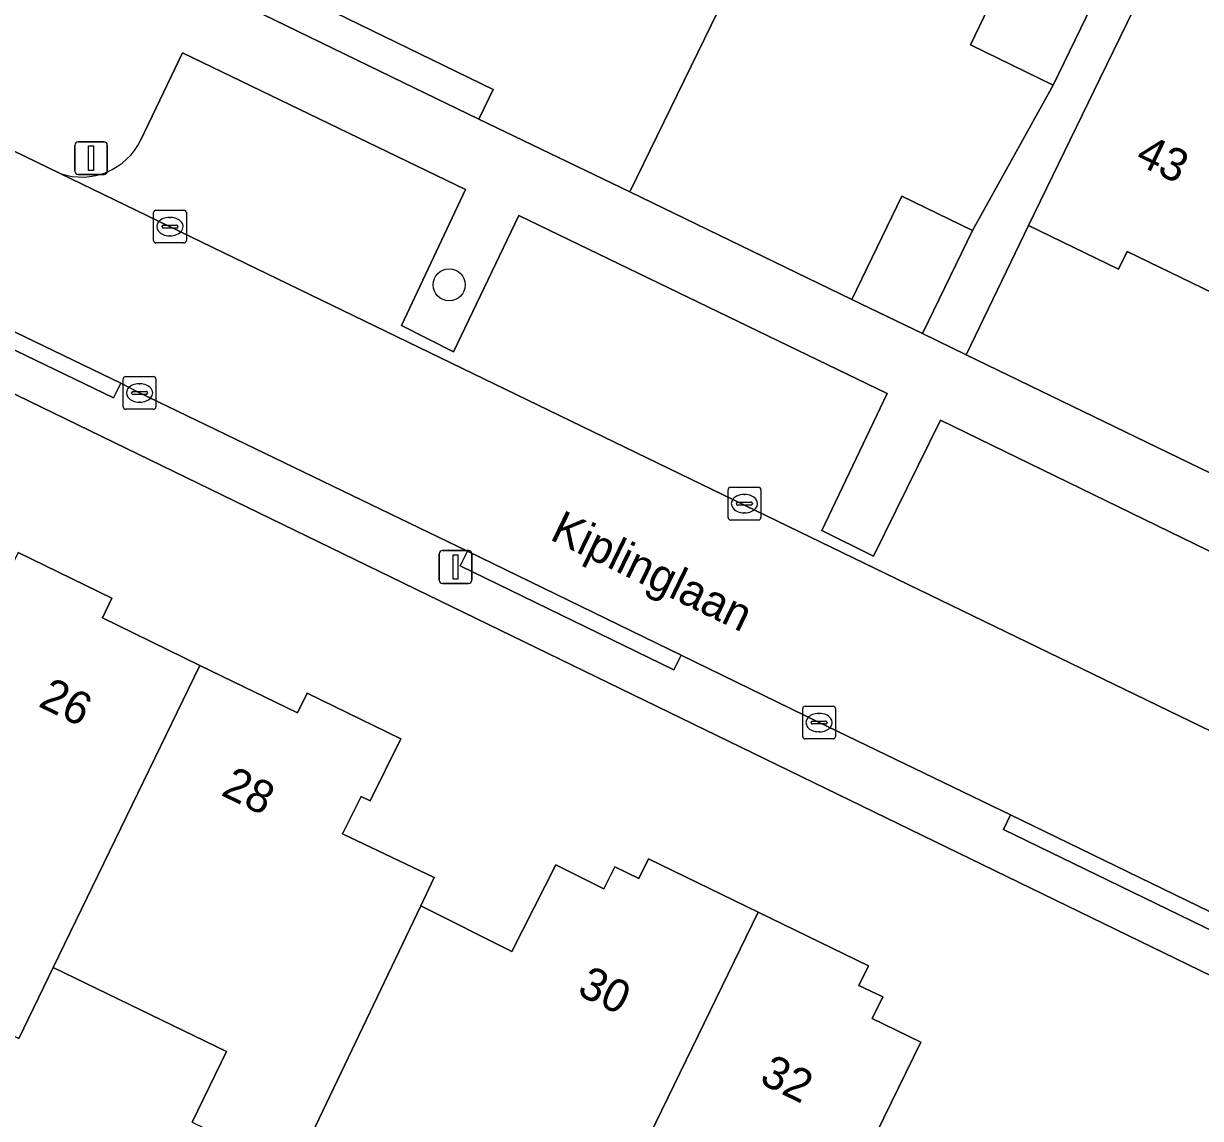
# Model space of a CAD drawing. Extents: x 160455 to 162082, y 388339 to 389736.
# Drawn here: x 161241 to 161276.89, y 388639.79 to 388673.18 of the extents above; entities that cross this region are included whole.
import ezdxf

# ---------------------------------------------------------------- set-up
doc = ezdxf.new("R2010")
doc.units = 0
for name, color, linetype in [('IMGEO_Boom', 7, 'Continuous'), ('IMGEO_Erf', 7, 'Continuous'), ('IMGEO_Kolk', 7, 'Continuous'), ('IMGEO_Lichtmast', 7, 'Continuous'), ('IMGEO_Muur', 7, 'Continuous'), ('IMGEO_Openbare_ruimte_label', 7, 'Continuous'), ('IMGEO_Pand', 7, 'Continuous'), ('IMGEO_Pand_nummerreeks', 7, 'Continuous'), ('IMGEO_Parkeervlak_open', 7, 'Continuous'), ('IMGEO_Rijbaan_lokaal_open', 7, 'Continuous'), ('IMGEO_Voetpad_open', 7, 'Continuous')]:
    doc.layers.add(name, color=color, linetype=linetype)

msp = doc.modelspace()

# ---------------------------------------------------------------- linework, layer by layer
at = {"layer": 'IMGEO_Boom'}
msp.add_circle((161253.982, 388665.209), 0.489, dxfattribs=at)
at = {"layer": 'IMGEO_Erf'}
for points in [[(161245.068, 388675.037), (161252.582, 388671.38), (161254.884, 388670.26), (161255.326, 388671.168), (161248.258, 388674.608), (161250.72, 388679.671), (161253.09, 388684.544), (161255.456, 388689.41), (161257.813, 388694.258), (161260.174, 388699.114), (161262.531, 388703.961), (161264.897, 388708.826), (161267.258, 388713.683), (161269.646, 388718.592), (161272.051, 388723.539), (161275.205, 388730.025), (161281.765, 388733.239)], [(161282.028, 388641.796), (161233.8, 388665.24), (161183.27, 388689.804)], [(161262.391, 388673.993), (161259.495, 388668.044), (161266.259, 388664.765), (161267.785, 388667.915), (161269.945, 388666.869), (161272.407, 388671.3), (161269.886, 388672.53), (161271.378, 388675.636)], [(161277.278, 388664.955), (161274.66, 388666.225), (161274.398, 388665.685), (161271.653, 388667.016), (161269.746, 388663.077), (161293.346, 388651.65)], [(161240.837, 388657.042), (161243.697, 388655.652), (161243.405, 388655.05), (161246.382, 388653.603), (161249.359, 388652.156), (161249.651, 388652.758), (161252.51, 388651.367), (161251.57, 388649.468), (161251.302, 388649.602), (161250.733, 388648.465), (161253.524, 388647.131), (161253.113, 388646.272), (161255.895, 388644.88), (161257.238, 388647.522), (161258.702, 388646.79), (161259.029, 388647.464), (161259.767, 388647.105), (161260.059, 388647.707), (161263.407, 388646.081), (161266.773, 388644.446), (161266.48, 388643.842), (161267.205, 388643.494), (161266.885, 388642.835), (161268.37, 388642.114), (161266.776, 388638.876)], [(161246.147, 388639.669), (161247.192, 388641.827), (161241.905, 388644.387), (161240.86, 388642.23)]]:
    msp.add_lwpolyline(points, dxfattribs=at)
at = {"layer": 'IMGEO_Kolk'}
for p, q in [((161244.965, 388666.557), (161244.965, 388667.409)), ((161245.04, 388667.483), (161245.892, 388667.483)), ((161245.966, 388667.409), (161245.966, 388666.557)), ((161245.224, 388666.977), (161245.224, 388666.989)), ((161245.267, 388667.026), (161245.665, 388667.026)), ((161245.453, 388667.263), (161245.478, 388667.263)), ((161245.708, 388666.989), (161245.708, 388666.977)), ((161245.662, 388666.94), (161245.264, 388666.94)), ((161245.476, 388666.703), (161245.451, 388666.703)), ((161245.892, 388666.483), (161245.04, 388666.483)), ((161244.039, 388661.485), (161244.039, 388662.337)), ((161244.114, 388662.411), (161244.966, 388662.411)), ((161245.04, 388662.337), (161245.04, 388661.485)), ((161244.341, 388661.954), (161244.739, 388661.954)), ((161244.527, 388662.191), (161244.552, 388662.191)), ((161244.298, 388661.905), (161244.298, 388661.917)), ((161244.736, 388661.868), (161244.338, 388661.868)), ((161244.55, 388661.631), (161244.525, 388661.631)), ((161244.782, 388661.917), (161244.782, 388661.905)), ((161244.966, 388661.411), (161244.114, 388661.411)), ((161262.487, 388658.109), (161262.487, 388658.961)), ((161262.562, 388659.035), (161263.414, 388659.035)), ((161262.975, 388658.815), (161263, 388658.815)), ((161263.488, 388658.961), (161263.488, 388658.109)), ((161262.746, 388658.529), (161262.746, 388658.541)), ((161263.184, 388658.492), (161262.786, 388658.492)), ((161262.789, 388658.578), (161263.187, 388658.578)), ((161263.23, 388658.541), (161263.23, 388658.529)), ((161263.414, 388658.035), (161262.562, 388658.035)), ((161262.998, 388658.255), (161262.973, 388658.255)), ((161264.763, 388651.433), (161264.763, 388652.285)), ((161264.838, 388652.359), (161265.69, 388652.359)), ((161265.764, 388652.285), (161265.764, 388651.433)), ((161265.065, 388651.902), (161265.463, 388651.902)), ((161265.251, 388652.139), (161265.276, 388652.139)), ((161265.022, 388651.853), (161265.022, 388651.865)), ((161265.46, 388651.816), (161265.062, 388651.816)), ((161265.274, 388651.579), (161265.249, 388651.579)), ((161265.506, 388651.865), (161265.506, 388651.853)), ((161265.69, 388651.359), (161264.838, 388651.359))]:
    msp.add_line(p, q, dxfattribs=at)
for points in [[(161244.965, 388666.557), (161244.965, 388667.409)], [(161245.04, 388667.483), (161245.892, 388667.483)], [(161245.966, 388667.409), (161245.966, 388666.557)], [(161245.892, 388666.483), (161245.04, 388666.483)], [(161244.039, 388661.485), (161244.039, 388662.337)], [(161244.114, 388662.411), (161244.966, 388662.411)], [(161245.04, 388662.337), (161245.04, 388661.485)], [(161244.966, 388661.411), (161244.114, 388661.411)], [(161262.487, 388658.109), (161262.487, 388658.961)], [(161262.562, 388659.035), (161263.414, 388659.035)], [(161263.488, 388658.961), (161263.488, 388658.109)], [(161263.414, 388658.035), (161262.562, 388658.035)], [(161264.763, 388651.433), (161264.763, 388652.285)], [(161264.838, 388652.359), (161265.69, 388652.359)], [(161265.764, 388652.285), (161265.764, 388651.433)], [(161265.69, 388651.359), (161264.838, 388651.359)]]:
    msp.add_lwpolyline(points, dxfattribs=at)
for centre, radius, start, end in [((161245.042, 388667.407), 0.0765, 91.552, 178.448), ((161245.042, 388667.407), 0.0765, 91.552, 178.448), ((161245.89, 388667.407), 0.0765, 1.552, 88.448), ((161245.89, 388667.407), 0.0765, 1.552, 88.448), ((161245.264, 388666.986), 0.0403, 85.8775, 175.7526), ((161245.669, 388666.988), 0.0386, 1.7309, 96.639), ((161245.261, 388666.976), 0.0366, 178.938, 274.7102), ((161245.665, 388666.983), 0.043, 264.8664, 352.4533), ((161245.042, 388666.559), 0.0765, 181.552, 268.448), ((161245.042, 388666.559), 0.0765, 181.552, 268.448), ((161245.89, 388666.559), 0.0765, 271.552, 358.448), ((161245.89, 388666.559), 0.0765, 271.552, 358.448), ((161244.116, 388662.335), 0.0765, 91.552, 178.448), ((161244.116, 388662.335), 0.0765, 91.552, 178.448), ((161244.964, 388662.335), 0.0765, 1.552, 88.448), ((161244.964, 388662.335), 0.0765, 1.552, 88.448), ((161244.338, 388661.914), 0.0403, 85.8775, 175.7526), ((161244.743, 388661.916), 0.0386, 1.7309, 96.639), ((161244.335, 388661.904), 0.0366, 178.938, 274.7102), ((161244.739, 388661.911), 0.043, 264.8664, 352.4533), ((161244.116, 388661.487), 0.0765, 181.552, 268.448), ((161244.116, 388661.487), 0.0765, 181.552, 268.448), ((161244.964, 388661.487), 0.0765, 271.552, 358.448), ((161244.964, 388661.487), 0.0765, 271.552, 358.448), ((161262.564, 388658.959), 0.0765, 91.552, 178.448), ((161262.564, 388658.959), 0.0765, 91.552, 178.448), ((161263.412, 388658.959), 0.0765, 1.552, 88.448), ((161263.412, 388658.959), 0.0765, 1.552, 88.448), ((161262.786, 388658.538), 0.0403, 85.8775, 175.7526), ((161262.783, 388658.528), 0.0366, 178.938, 274.7102), ((161263.187, 388658.535), 0.043, 264.8664, 352.4533), ((161263.191, 388658.54), 0.0386, 1.7309, 96.639), ((161262.564, 388658.111), 0.0765, 181.552, 268.448), ((161262.564, 388658.111), 0.0765, 181.552, 268.448), ((161263.412, 388658.111), 0.0765, 271.552, 358.448), ((161263.412, 388658.111), 0.0765, 271.552, 358.448), ((161264.84, 388652.283), 0.0765, 91.552, 178.448), ((161264.84, 388652.283), 0.0765, 91.552, 178.448), ((161265.688, 388652.283), 0.0765, 1.552, 88.448), ((161265.688, 388652.283), 0.0765, 1.552, 88.448), ((161265.062, 388651.862), 0.0403, 85.8775, 175.7526), ((161265.467, 388651.864), 0.0386, 1.7309, 96.639), ((161265.059, 388651.852), 0.0366, 178.938, 274.7102), ((161265.463, 388651.859), 0.043, 264.8664, 352.4533), ((161264.84, 388651.435), 0.0765, 181.552, 268.448), ((161264.84, 388651.435), 0.0765, 181.552, 268.448), ((161265.688, 388651.435), 0.0765, 271.552, 358.448), ((161265.688, 388651.435), 0.0765, 271.552, 358.448)]:
    msp.add_arc(centre, radius, start, end, dxfattribs=at)
for centre, major_axis, ratio, start_param, end_param in [((161245.452, 388666.983), (-0.387, 0.002), 0.722429, 4.712389, 7.853982), ((161245.477, 388666.983), (-0.39, 0.002), 0.717154, 1.570796, 4.712389), ((161244.526, 388661.911), (-0.387, 0.002), 0.722429, 4.712389, 7.853982), ((161244.551, 388661.911), (-0.39, 0.002), 0.717154, 1.570796, 4.712389), ((161262.974, 388658.535), (-0.387, 0.002), 0.722429, 4.712389, 7.853982), ((161262.999, 388658.535), (-0.39, 0.002), 0.717154, 1.570796, 4.712389), ((161265.25, 388651.859), (-0.387, 0.002), 0.722429, 4.712389, 7.853982), ((161265.275, 388651.859), (-0.39, 0.002), 0.717154, 1.570796, 4.712389)]:
    msp.add_ellipse(centre, major_axis=major_axis, ratio=ratio, start_param=start_param, end_param=end_param, dxfattribs=at)
at = {"layer": 'IMGEO_Lichtmast'}
for p, q in [((161242.666, 388669.57), (161243.456, 388669.57)), ((161243.456, 388669.57), (161242.666, 388669.57)), ((161242.566, 388668.67), (161242.566, 388669.47)), ((161242.566, 388669.47), (161242.566, 388668.67)), ((161243.556, 388669.47), (161243.556, 388668.67)), ((161243.556, 388668.67), (161243.556, 388669.47)), ((161243.456, 388668.57), (161242.666, 388668.57)), ((161242.666, 388668.57), (161243.456, 388668.57)), ((161253.68, 388656.203), (161253.68, 388657.003)), ((161253.68, 388657.003), (161253.68, 388656.203)), ((161253.78, 388657.103), (161254.57, 388657.103)), ((161254.57, 388657.103), (161253.78, 388657.103)), ((161254.67, 388657.003), (161254.67, 388656.203)), ((161254.67, 388656.203), (161254.67, 388657.003)), ((161254.57, 388656.103), (161253.78, 388656.103)), ((161253.78, 388656.103), (161254.57, 388656.103))]:
    msp.add_line(p, q, dxfattribs=at)
for points in [[(161242.986, 388669.445), (161243.136, 388669.445), (161243.136, 388668.695), (161242.986, 388668.695), (161242.986, 388669.445)], [(161254.1, 388656.978), (161254.25, 388656.978), (161254.25, 388656.228), (161254.1, 388656.228), (161254.1, 388656.978)]]:
    msp.add_lwpolyline(points, dxfattribs=at)
for centre, start, end in [((161242.666, 388669.47), 90, 180), ((161242.666, 388669.47), 90, 180), ((161243.456, 388669.47), 0, 90), ((161243.456, 388669.47), 360, 90), ((161242.666, 388668.67), 180, 270), ((161242.666, 388668.67), 180, 270), ((161243.456, 388668.67), 270, 0), ((161243.456, 388668.67), 270, 0), ((161253.78, 388657.003), 90, 180), ((161253.78, 388657.003), 90, 180), ((161254.57, 388657.003), 0, 90), ((161254.57, 388657.003), 360, 90), ((161253.78, 388656.203), 180, 270), ((161253.78, 388656.203), 180, 270), ((161254.57, 388656.203), 270, 0), ((161254.57, 388656.203), 270, 0)]:
    msp.add_arc(centre, 0.1, start, end, dxfattribs=at)
at = {"layer": 'IMGEO_Muur'}
msp.add_lwpolyline([(161259.495, 388668.044), (161266.259, 388664.765)], dxfattribs=at)
at = {"layer": 'IMGEO_Pand'}
for points in [[(161262.391, 388673.993), (161250.72, 388679.671), (161248.258, 388674.608), (161255.326, 388671.168), (161254.884, 388670.26), (161259.495, 388668.044)], [(161281.175, 388673.111), (161282.34, 388675.549), (161277.045, 388678.12), (161275.856, 388675.671), (161273.837, 388671.514), (161271.653, 388667.016), (161274.398, 388665.685), (161274.66, 388666.225), (161277.278, 388664.955)], [(161273.909, 388674.407), (161271.378, 388675.636), (161269.886, 388672.53), (161272.407, 388671.3)], [(161266.259, 388664.765), (161268.419, 388663.719), (161269.945, 388666.869), (161267.785, 388667.915)], [(161246.382, 388653.603), (161243.405, 388655.05), (161243.697, 388655.652), (161240.837, 388657.042), (161239.902, 388655.14), (161240.172, 388655.008), (161239.579, 388653.796), (161236.767, 388655.139), (161236.411, 388654.402), (161232.49, 388646.284), (161235.583, 388644.786), (161240.86, 388642.23), (161241.905, 388644.387)], [(161253.113, 388646.272), (161253.524, 388647.131), (161250.733, 388648.465), (161251.302, 388649.602), (161251.57, 388649.468), (161252.51, 388651.367), (161249.651, 388652.758), (161249.359, 388652.156), (161246.382, 388653.603), (161241.905, 388644.387), (161247.192, 388641.827), (161246.147, 388639.669), (161249.24, 388638.171)], [(161249.24, 388638.171), (161252.332, 388636.673), (161253.378, 388638.83), (161258.638, 388636.282), (161263.407, 388646.081), (161260.059, 388647.707), (161259.767, 388647.105), (161259.029, 388647.464), (161258.702, 388646.79), (161257.238, 388647.522), (161255.895, 388644.88), (161253.113, 388646.272)], [(161265.989, 388630.058), (161270.002, 388638.387), (161269.216, 388638.75), (161268.835, 388637.924), (161266.776, 388638.876), (161268.37, 388642.114), (161266.885, 388642.835), (161267.205, 388643.494), (161266.48, 388643.842), (161266.773, 388644.446), (161263.407, 388646.081), (161258.638, 388636.282), (161263.942, 388633.713), (161262.897, 388631.556)]]:
    msp.add_lwpolyline(points, close=True, dxfattribs=at)
at = {"layer": 'IMGEO_Parkeervlak_open'}
for points in [[(161286.528, 388647.679), (161288.502, 388651.629), (161281.867, 388654.832), (161279.805, 388650.68), (161278.192, 388651.471), (161280.223, 388655.602), (161268.962, 388661.079), (161266.924, 388656.936), (161265.352, 388657.717), (161267.338, 388661.894), (161256.104, 388667.317), (161254.112, 388663.169), (161252.526, 388663.965), (161254.481, 388668.11), (161245.85, 388672.282), (161244.578, 388669.627)], [(161242.117, 388668.604), (161277.897, 388651.262), (161286.73, 388647)]]:
    msp.add_lwpolyline(points, dxfattribs=at)
msp.add_arc((161242.772, 388670.501), 2.007, 250.9608, 334.183, dxfattribs=at)
at = {"layer": 'IMGEO_Rijbaan_lokaal_open'}
msp.add_lwpolyline([(161237.824, 388665.168), (161243.965, 388662.211), (161244.515, 388661.924), (161254.54, 388657.089), (161261.052, 388653.914), (161265.249, 388651.868), (161271.105, 388649.048), (161277.885, 388645.755), (161280.097, 388644.655), (161283.009, 388643.243), (161286.73, 388647), (161277.897, 388651.262), (161242.117, 388668.604), (161239.975, 388669.643)], close=True, dxfattribs=at)
at = {"layer": 'IMGEO_Voetpad_open'}
for points in [[(161305.965, 388625.845), (161305.359, 388627.084), (161293.346, 388651.65), (161269.746, 388663.077), (161268.419, 388663.719), (161266.259, 388664.765), (161259.495, 388668.044), (161254.884, 388670.26), (161252.582, 388671.38), (161245.068, 388675.037), (161241.646, 388676.666), (161241.272, 388676.842), (161237.954, 388678.448), (161237.028, 388676.56), (161235.755, 388673.928)], [(161273.909, 388674.407), (161272.407, 388671.3), (161269.945, 388666.869), (161268.419, 388663.719), (161269.746, 388663.077), (161271.653, 388667.016), (161273.837, 388671.514), (161275.856, 388675.671)], [(161244.578, 388669.627), (161245.85, 388672.282), (161254.481, 388668.11), (161252.526, 388663.965), (161254.112, 388663.169), (161256.104, 388667.317), (161267.338, 388661.894), (161265.352, 388657.717), (161266.924, 388656.936), (161268.962, 388661.079), (161280.223, 388655.602), (161278.192, 388651.471), (161279.805, 388650.68), (161281.867, 388654.832), (161288.502, 388651.629), (161286.528, 388647.679)], [(161236.645, 388671.257), (161239.975, 388669.643), (161242.117, 388668.604)], [(161283.009, 388643.243), (161280.097, 388644.655), (161277.885, 388645.755), (161277.667, 388645.306), (161270.887, 388648.599), (161271.105, 388649.048), (161265.249, 388651.868), (161261.052, 388653.914), (161260.833, 388653.465), (161254.321, 388656.64), (161254.54, 388657.089), (161244.515, 388661.924), (161243.965, 388662.211), (161243.749, 388661.761), (161237.204, 388664.913), (161237.42, 388665.363), (161234.539, 388666.76), (161233.8, 388665.24), (161282.028, 388641.796)]]:
    msp.add_lwpolyline(points, dxfattribs=at)
for points in [[(161237.824, 388665.168), (161237.42, 388665.363), (161237.204, 388664.913), (161243.749, 388661.761), (161243.965, 388662.211)], [(161261.052, 388653.914), (161254.54, 388657.089), (161254.321, 388656.64), (161260.833, 388653.465)], [(161277.885, 388645.755), (161271.105, 388649.048), (161270.887, 388648.599), (161277.667, 388645.306)]]:
    msp.add_lwpolyline(points, close=True, dxfattribs=at)
msp.add_arc((161242.772, 388670.501), 2.007, 250.9608, 334.183, dxfattribs=at)

# ---------------------------------------------------------------- texts
at = {"layer": 'IMGEO_Openbare_ruimte_label'}
msp.add_text('Kiplinglaan', height=1, rotation=334.1524, dxfattribs=at).set_placement((161257.018, 388657.457))
at = {"layer": 'IMGEO_Pand_nummerreeks'}
for s, rotation, p in [('43', 334.1195, (161274.866, 388668.927)), ('26', 334.0794, (161241.418, 388652.37)), ('28', 334.0794, (161246.99, 388649.66)), ('30', 334.0892, (161257.847, 388643.58)), ('32', 334.0892, (161263.408, 388640.879))]:
    msp.add_text(s, height=1, rotation=rotation, dxfattribs=at).set_placement(p)

doc.saveas('drawing.dxf')
